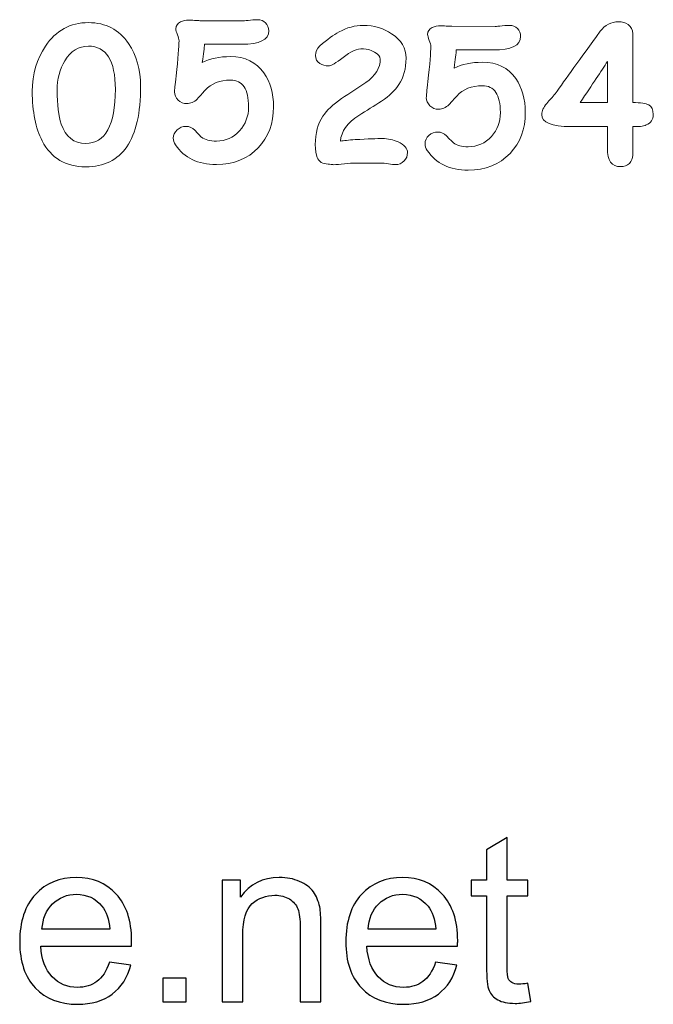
# Model space of a CAD drawing. Header units: millimetres. Extents: x -811 to 1340, y -192 to 870.
# Tile 648 of 656: x 906 to 971, y -192 to -90. Entities that reach past the tile are written whole.
import ezdxf

# ---------------------------------------------------------------- set-up
doc = ezdxf.new("R2010")
doc.units = ezdxf.units.MM
doc.header["$MEASUREMENT"] = 0
doc.layers.add('layer 1', color=7, linetype='Continuous')

msp = doc.modelspace()

# ---------------------------------------------------------------- linework, layer by layer
at = {"layer": 'layer 1', "color": 175, "lineweight": 9}
for points, knots in [([(912.6964, -105.5367), (910.6309, -105.5367), (909.1312, -104.6444), (908.2006, -102.857), (908.2006, -102.857), (907.5131, -101.5332), (907.171, -99.8257), (907.171, -97.7344), (907.171, -97.7344), (907.171, -95.947), (907.6251, -94.3801), (908.53, -93.0308), (908.53, -93.0308), (909.614, -91.4128), (911.1008, -90.6039), (912.9875, -90.6039), (912.9875, -90.6039), (914.7718, -90.6039), (916.1595, -91.3264), (917.1443, -92.7685), (917.1443, -92.7685), (917.9758, -93.9869), (918.3914, -95.4578), (918.3914, -97.1812), (918.3914, -97.1812), (918.3914, -99.9665), (917.9182, -102.0544), (916.9685, -103.4486), (916.9685, -103.4486), (916.0189, -104.8396), (914.5958, -105.5367), (912.6964, -105.5367)], [0, 0, 0, 0, 0.11111111, 0.11111111, 0.11111111, 0.11111111, 0.22222222, 0.22222222, 0.22222222, 0.22222222, 0.33333333, 0.33333333, 0.33333333, 0.33333333, 0.44444444, 0.44444444, 0.44444444, 0.44444444, 0.55555556, 0.55555556, 0.55555556, 0.55555556, 0.66666667, 0.66666667, 0.66666667, 0.66666667, 0.77777778, 0.77777778, 0.77777778, 0.77777778, 1, 1, 1, 1]), ([(926.225, -105.2995), (924.3149, -105.2995), (922.9038, -104.6179), (921.9983, -103.2549), (921.9983, -103.2549), (921.8415, -103.0181), (921.7648, -102.7878), (921.7648, -102.5702), (921.7648, -102.5702), (921.7648, -102.2342), (921.8991, -101.9462), (922.1679, -101.7063), (922.1679, -101.7063), (922.4367, -101.4695), (922.7438, -101.3511), (923.0862, -101.3511), (923.0862, -101.3511), (923.435, -101.3511), (923.7358, -101.4823), (923.9853, -101.7447), (923.9853, -101.7447), (924.4237, -102.2022), (924.6604, -102.4454), (924.6988, -102.4774), (924.6988, -102.4774), (925.0668, -102.7397), (925.5756, -102.8709), (926.225, -102.8709), (926.225, -102.8709), (927.1882, -102.8709), (927.9912, -102.519), (928.6344, -101.8118), (928.6344, -101.8118), (929.2519, -101.1304), (929.5622, -100.3049), (929.5622, -99.3353), (929.5622, -99.3353), (929.5622, -98.4043), (929.4087, -97.7067), (929.0983, -97.2459), (929.0983, -97.2459), (928.788, -96.782), (928.3209, -96.5516), (927.6969, -96.5516), (927.6969, -96.5516), (926.5963, -96.5516), (925.7132, -96.9069), (925.0444, -97.6204), (925.0444, -97.6204), (924.782, -97.921), (924.5164, -98.2187), (924.2476, -98.513), (924.2476, -98.513), (923.9117, -98.8298), (923.5501, -98.9898), (923.1694, -98.9898), (923.1694, -98.9898), (922.8143, -98.9898), (922.5135, -98.8682), (922.2671, -98.625), (922.2671, -98.625), (922.0207, -98.3818), (921.896, -98.0938), (921.896, -97.7611), (921.896, -97.7611), (921.896, -97.6172), (921.9504, -97.0732), (922.0559, -96.1293), (922.0559, -96.1293), (922.2607, -94.2991), (922.3631, -93.08), (922.3631, -92.4754), (922.3631, -92.4754), (922.3631, -92.3249), (922.3086, -92.1201), (922.2, -91.8578), (922.2, -91.8578), (922.0879, -91.5954), (922.0335, -91.3874), (922.0335, -91.237), (922.0335, -91.237), (922.0335, -90.9267), (922.1935, -90.6868), (922.5103, -90.5267), (922.5103, -90.5267), (922.763, -90.402), (923.0542, -90.3379), (923.3934, -90.3379), (923.3934, -90.3379), (923.5181, -90.3379), (923.7069, -90.3476), (923.9597, -90.3699), (923.9597, -90.3699), (924.2125, -90.3923), (924.4045, -90.402), (924.5292, -90.402), (924.5292, -90.402), (924.5292, -90.402), (929.0376, -90.4115), (929.0376, -90.4115), (929.0376, -90.4115), (929.1496, -90.4115), (929.3926, -90.3923), (929.7607, -90.3539), (929.7607, -90.3539), (930.1287, -90.3187), (930.3717, -90.2995), (930.4934, -90.2995), (930.4934, -90.2995), (930.8293, -90.2995), (931.1077, -90.4083), (931.3253, -90.6227), (931.3253, -90.6227), (931.5461, -90.837), (931.6548, -91.1155), (931.6548, -91.4514), (931.6548, -91.4514), (931.6548, -92.3825), (930.7078, -92.8496), (928.8135, -92.8496), (928.8135, -92.8496), (928.6631, -92.8496), (928.4745, -92.8465), (928.2473, -92.8401), (928.2473, -92.8401), (928.0169, -92.8336), (927.8665, -92.8304), (927.7897, -92.8304), (927.7897, -92.8304), (927.7897, -92.8304), (924.9963, -92.8304), (924.9963, -92.8304), (924.9963, -92.8304), (924.9771, -93.2112), (924.9003, -93.8416), (924.7628, -94.7215), (924.7628, -94.7215), (925.5819, -94.3215), (926.561, -94.1232), (927.6969, -94.1232), (927.6969, -94.1232), (929.2167, -94.1232), (930.3685, -94.6895), (931.1557, -95.8189), (931.1557, -95.8189), (931.8116, -96.75), (932.1412, -97.9244), (932.1412, -99.3353), (932.1412, -99.3353), (932.1412, -101.0376), (931.6164, -102.4422), (930.567, -103.5557), (930.567, -103.5557), (929.4728, -104.7172), (928.0264, -105.2995), (926.225, -105.2995)], [0, 0, 0, 0, 0.025, 0.025, 0.025, 0.025, 0.05, 0.05, 0.05, 0.05, 0.075, 0.075, 0.075, 0.075, 0.1, 0.1, 0.1, 0.1, 0.125, 0.125, 0.125, 0.125, 0.15, 0.15, 0.15, 0.15, 0.175, 0.175, 0.175, 0.175, 0.2, 0.2, 0.2, 0.2, 0.225, 0.225, 0.225, 0.225, 0.25, 0.25, 0.25, 0.25, 0.275, 0.275, 0.275, 0.275, 0.3, 0.3, 0.3, 0.3, 0.325, 0.325, 0.325, 0.325, 0.35, 0.35, 0.35, 0.35, 0.375, 0.375, 0.375, 0.375, 0.4, 0.4, 0.4, 0.4, 0.425, 0.425, 0.425, 0.425, 0.45, 0.45, 0.45, 0.45, 0.475, 0.475, 0.475, 0.475, 0.5, 0.5, 0.5, 0.5, 0.525, 0.525, 0.525, 0.525, 0.55, 0.55, 0.55, 0.55, 0.575, 0.575, 0.575, 0.575, 0.6, 0.6, 0.6, 0.6, 0.625, 0.625, 0.625, 0.625, 0.65, 0.65, 0.65, 0.65, 0.675, 0.675, 0.675, 0.675, 0.7, 0.7, 0.7, 0.7, 0.725, 0.725, 0.725, 0.725, 0.75, 0.75, 0.75, 0.75, 0.775, 0.775, 0.775, 0.775, 0.8, 0.8, 0.8, 0.8, 0.825, 0.825, 0.825, 0.825, 0.85, 0.85, 0.85, 0.85, 0.875, 0.875, 0.875, 0.875, 0.9, 0.9, 0.9, 0.9, 0.925, 0.925, 0.925, 0.925, 0.95, 0.95, 0.95, 0.95, 1, 1, 1, 1]), ([(966.7158, -101.3642), (966.7158, -101.3642), (962.9418, -101.3642), (962.9418, -101.3642), (962.9418, -101.3642), (960.9174, -101.3642), (959.9069, -100.951), (959.9069, -100.1244), (959.9069, -100.1244), (959.9069, -99.7789), (960.0844, -99.3915), (960.4363, -98.9621), (960.4363, -98.9621), (960.7269, -98.6328), (961.0206, -98.3035), (961.3178, -97.9678), (961.3178, -97.9678), (962.3315, -96.5181), (963.878, -94.3615), (965.9603, -91.501), (965.9603, -91.501), (966.4512, -90.8455), (967.0936, -90.5162), (967.8814, -90.5162), (967.8814, -90.5162), (968.2527, -90.5162), (968.5755, -90.6099), (968.8467, -90.8004), (968.8467, -90.8004), (969.1664, -91.0264), (969.3277, -91.346), (969.3277, -91.756), (969.3277, -91.756), (969.3277, -91.756), (969.3375, -98.8685), (969.3375, -98.8685), (969.3375, -98.8685), (970.1639, -98.8944), (970.7161, -98.9783), (970.9937, -99.1237), (970.9937, -99.1237), (971.3004, -99.2947), (971.4554, -99.6273), (971.4554, -100.1244), (971.4554, -100.1244), (971.4618, -100.6475), (971.2229, -101.0091), (970.7354, -101.2028), (970.7354, -101.2028), (970.3964, -101.3352), (969.9314, -101.3901), (969.3375, -101.3642), (969.3375, -101.3642), (969.3569, -102.2714), (969.3537, -103.2562), (969.3277, -104.3152), (969.3277, -104.3152), (969.3213, -104.6605), (969.2083, -104.9479), (968.9888, -105.1771), (968.9888, -105.1771), (968.766, -105.4032), (968.4658, -105.5162), (968.088, -105.5162), (968.088, -105.5162), (967.1292, -105.5162), (966.6707, -104.8866), (966.7158, -103.6242), (966.7158, -103.6242), (966.7158, -103.6242), (966.7158, -101.3642), (966.7158, -101.3642)], [0, 0, 0, 0, 0.05263158, 0.05263158, 0.05263158, 0.05263158, 0.10526316, 0.10526316, 0.10526316, 0.10526316, 0.15789474, 0.15789474, 0.15789474, 0.15789474, 0.21052632, 0.21052632, 0.21052632, 0.21052632, 0.26315789, 0.26315789, 0.26315789, 0.26315789, 0.31578947, 0.31578947, 0.31578947, 0.31578947, 0.36842105, 0.36842105, 0.36842105, 0.36842105, 0.42105263, 0.42105263, 0.42105263, 0.42105263, 0.47368421, 0.47368421, 0.47368421, 0.47368421, 0.52631579, 0.52631579, 0.52631579, 0.52631579, 0.57894737, 0.57894737, 0.57894737, 0.57894737, 0.63157895, 0.63157895, 0.63157895, 0.63157895, 0.68421053, 0.68421053, 0.68421053, 0.68421053, 0.73684211, 0.73684211, 0.73684211, 0.73684211, 0.78947368, 0.78947368, 0.78947368, 0.78947368, 0.84210526, 0.84210526, 0.84210526, 0.84210526, 0.89473684, 0.89473684, 0.89473684, 0.89473684, 1, 1, 1, 1]), ([(944.7585, -105.3113), (944.6049, -105.3113), (944.3619, -105.2858), (944.0322, -105.2314), (944.0322, -105.2314), (943.7058, -105.1801), (943.4691, -105.1546), (943.3252, -105.1546), (943.3252, -105.1546), (943.3252, -105.1546), (940.5702, -105.1449), (940.5702, -105.1449), (940.5702, -105.1449), (940.3303, -105.1449), (939.9719, -105.1738), (939.492, -105.2314), (939.492, -105.2314), (939.0088, -105.289), (938.6473, -105.3177), (938.404, -105.3177), (938.404, -105.3177), (938.3337, -105.3177), (938.2344, -105.305), (938.1034, -105.2793), (938.1034, -105.2793), (937.9722, -105.2537), (937.873, -105.2441), (937.8025, -105.2441), (937.8025, -105.2441), (937.2395, -105.2441), (936.8587, -105.0137), (936.6602, -104.5595), (936.6602, -104.5595), (936.5355, -104.2715), (936.4716, -103.8268), (936.4716, -103.2283), (936.4716, -103.2283), (936.4716, -102.0606), (936.7306, -101.0815), (937.249, -100.2944), (937.249, -100.2944), (937.649, -99.6896), (938.2953, -99.0816), (939.1911, -98.4769), (939.1911, -98.4769), (940.0358, -97.9202), (940.8742, -97.3666), (941.7126, -96.8196), (941.7126, -96.8196), (942.7012, -96.0996), (943.194, -95.2837), (943.194, -94.3718), (943.194, -94.3718), (943.194, -94.135), (942.9955, -93.8982), (942.602, -93.6646), (942.602, -93.6646), (942.2084, -93.4311), (941.8244, -93.3127), (941.4501, -93.3127), (941.4501, -93.3127), (940.7877, -93.3127), (940.0871, -93.607), (939.3447, -94.199), (939.3447, -94.199), (938.6057, -94.7909), (938.0969, -95.0852), (937.8217, -95.0852), (937.8217, -95.0852), (937.489, -95.0852), (937.2011, -95.0053), (936.9515, -94.8422), (936.9515, -94.8422), (936.6378, -94.6405), (936.4811, -94.3622), (936.4811, -94.007), (936.4811, -94.007), (936.4811, -93.6262), (936.6378, -93.2967), (936.9515, -93.0216), (936.9515, -93.0216), (937.7066, -92.3528), (938.3656, -91.8665), (938.9289, -91.5593), (938.9289, -91.5593), (939.7415, -91.1145), (940.5799, -90.8938), (941.4501, -90.8938), (941.4501, -90.8938), (942.5316, -90.8938), (943.5075, -91.1786), (944.3746, -91.748), (944.3746, -91.748), (945.3697, -92.3976), (945.8656, -93.2454), (945.8656, -94.295), (945.8656, -94.295), (945.8656, -95.3572), (945.6224, -96.2628), (945.1329, -97.005), (945.1329, -97.005), (944.7522, -97.6002), (944.1507, -98.1761), (943.3252, -98.7393), (943.3252, -98.7393), (942.5444, -99.232), (941.7637, -99.7248), (940.983, -100.2111), (940.983, -100.2111), (939.796, -100.9855), (939.1559, -101.8686), (939.0696, -102.8635), (939.0696, -102.8635), (939.412, -102.8188), (939.9207, -102.7709), (940.5894, -102.7133), (940.5894, -102.7133), (941.9204, -102.646), (942.874, -102.6108), (943.4467, -102.6108), (943.4467, -102.6108), (943.9843, -102.6108), (944.5154, -102.726), (945.0401, -102.9564), (945.0401, -102.9564), (945.6897, -103.2443), (946.016, -103.6156), (946.016, -104.0635), (946.016, -104.0635), (946.016, -104.3898), (945.9009, -104.6746), (945.6705, -104.9177), (945.6705, -104.9177), (945.4241, -105.1801), (945.1233, -105.3113), (944.7585, -105.3113)], [0, 0, 0, 0, 0.02857143, 0.02857143, 0.02857143, 0.02857143, 0.05714286, 0.05714286, 0.05714286, 0.05714286, 0.08571429, 0.08571429, 0.08571429, 0.08571429, 0.11428571, 0.11428571, 0.11428571, 0.11428571, 0.14285714, 0.14285714, 0.14285714, 0.14285714, 0.17142857, 0.17142857, 0.17142857, 0.17142857, 0.2, 0.2, 0.2, 0.2, 0.22857143, 0.22857143, 0.22857143, 0.22857143, 0.25714286, 0.25714286, 0.25714286, 0.25714286, 0.28571429, 0.28571429, 0.28571429, 0.28571429, 0.31428571, 0.31428571, 0.31428571, 0.31428571, 0.34285714, 0.34285714, 0.34285714, 0.34285714, 0.37142857, 0.37142857, 0.37142857, 0.37142857, 0.4, 0.4, 0.4, 0.4, 0.42857143, 0.42857143, 0.42857143, 0.42857143, 0.45714286, 0.45714286, 0.45714286, 0.45714286, 0.48571429, 0.48571429, 0.48571429, 0.48571429, 0.51428571, 0.51428571, 0.51428571, 0.51428571, 0.54285714, 0.54285714, 0.54285714, 0.54285714, 0.57142857, 0.57142857, 0.57142857, 0.57142857, 0.6, 0.6, 0.6, 0.6, 0.62857143, 0.62857143, 0.62857143, 0.62857143, 0.65714286, 0.65714286, 0.65714286, 0.65714286, 0.68571429, 0.68571429, 0.68571429, 0.68571429, 0.71428571, 0.71428571, 0.71428571, 0.71428571, 0.74285714, 0.74285714, 0.74285714, 0.74285714, 0.77142857, 0.77142857, 0.77142857, 0.77142857, 0.8, 0.8, 0.8, 0.8, 0.82857143, 0.82857143, 0.82857143, 0.82857143, 0.85714286, 0.85714286, 0.85714286, 0.85714286, 0.88571429, 0.88571429, 0.88571429, 0.88571429, 0.91428571, 0.91428571, 0.91428571, 0.91428571, 0.94285714, 0.94285714, 0.94285714, 0.94285714, 1, 1, 1, 1]), ([(952.2936, -105.8841), (950.3835, -105.8841), (948.9724, -105.2025), (948.0669, -103.8395), (948.0669, -103.8395), (947.9101, -103.6027), (947.8333, -103.3724), (947.8333, -103.1548), (947.8333, -103.1548), (947.8333, -102.8188), (947.9677, -102.5308), (948.2365, -102.2909), (948.2365, -102.2909), (948.5053, -102.0541), (948.8124, -101.9357), (949.1548, -101.9357), (949.1548, -101.9357), (949.5036, -101.9357), (949.8044, -102.0669), (950.0539, -102.3293), (950.0539, -102.3293), (950.4923, -102.7868), (950.729, -103.03), (950.7674, -103.062), (950.7674, -103.062), (951.1354, -103.3243), (951.6442, -103.4555), (952.2936, -103.4555), (952.2936, -103.4555), (953.2568, -103.4555), (954.0598, -103.1036), (954.703, -102.3964), (954.703, -102.3964), (955.3205, -101.715), (955.6308, -100.8895), (955.6308, -99.9199), (955.6308, -99.9199), (955.6308, -98.9889), (955.4773, -98.2913), (955.1669, -97.8305), (955.1669, -97.8305), (954.8566, -97.3666), (954.3895, -97.1362), (953.7655, -97.1362), (953.7655, -97.1362), (952.6648, -97.1362), (951.7817, -97.4915), (951.113, -98.205), (951.113, -98.205), (950.8506, -98.5056), (950.585, -98.8033), (950.3162, -99.0976), (950.3162, -99.0976), (949.9803, -99.4144), (949.6187, -99.5744), (949.238, -99.5744), (949.238, -99.5744), (948.8829, -99.5744), (948.5821, -99.4528), (948.3357, -99.2096), (948.3357, -99.2096), (948.0893, -98.9664), (947.9646, -98.6784), (947.9646, -98.3457), (947.9646, -98.3457), (947.9646, -98.2018), (948.019, -97.6578), (948.1245, -96.7139), (948.1245, -96.7139), (948.3293, -94.8837), (948.4317, -93.6646), (948.4317, -93.06), (948.4317, -93.06), (948.4317, -92.9095), (948.3772, -92.7047), (948.2685, -92.4424), (948.2685, -92.4424), (948.1565, -92.18), (948.1021, -91.972), (948.1021, -91.8216), (948.1021, -91.8216), (948.1021, -91.5113), (948.262, -91.2714), (948.5789, -91.1113), (948.5789, -91.1113), (948.8316, -90.9866), (949.1228, -90.9225), (949.462, -90.9225), (949.462, -90.9225), (949.5867, -90.9225), (949.7755, -90.9322), (950.0282, -90.9545), (950.0282, -90.9545), (950.2811, -90.9769), (950.4731, -90.9866), (950.5978, -90.9866), (950.5978, -90.9866), (950.5978, -90.9866), (955.1061, -90.9961), (955.1061, -90.9961), (955.1061, -90.9961), (955.2182, -90.9961), (955.4612, -90.9769), (955.8293, -90.9385), (955.8293, -90.9385), (956.1973, -90.9033), (956.4403, -90.8841), (956.562, -90.8841), (956.562, -90.8841), (956.8979, -90.8841), (957.1763, -90.9929), (957.3939, -91.2073), (957.3939, -91.2073), (957.6147, -91.4216), (957.7234, -91.7001), (957.7234, -92.036), (957.7234, -92.036), (957.7234, -92.9671), (956.7764, -93.4342), (954.8821, -93.4342), (954.8821, -93.4342), (954.7317, -93.4342), (954.5431, -93.4311), (954.3159, -93.4247), (954.3159, -93.4247), (954.0855, -93.4182), (953.9351, -93.415), (953.8583, -93.415), (953.8583, -93.415), (953.8583, -93.415), (951.0649, -93.415), (951.0649, -93.415), (951.0649, -93.415), (951.0457, -93.7958), (950.9689, -94.4262), (950.8314, -95.3061), (950.8314, -95.3061), (951.6505, -94.9061), (952.6296, -94.7078), (953.7655, -94.7078), (953.7655, -94.7078), (955.2853, -94.7078), (956.4371, -95.2741), (957.2243, -96.4035), (957.2243, -96.4035), (957.8802, -97.3346), (958.2098, -98.509), (958.2098, -99.9199), (958.2098, -99.9199), (958.2098, -101.6222), (957.685, -103.0268), (956.6356, -104.1403), (956.6356, -104.1403), (955.5414, -105.3018), (954.095, -105.8841), (952.2936, -105.8841)], [0, 0, 0, 0, 0.025, 0.025, 0.025, 0.025, 0.05, 0.05, 0.05, 0.05, 0.075, 0.075, 0.075, 0.075, 0.1, 0.1, 0.1, 0.1, 0.125, 0.125, 0.125, 0.125, 0.15, 0.15, 0.15, 0.15, 0.175, 0.175, 0.175, 0.175, 0.2, 0.2, 0.2, 0.2, 0.225, 0.225, 0.225, 0.225, 0.25, 0.25, 0.25, 0.25, 0.275, 0.275, 0.275, 0.275, 0.3, 0.3, 0.3, 0.3, 0.325, 0.325, 0.325, 0.325, 0.35, 0.35, 0.35, 0.35, 0.375, 0.375, 0.375, 0.375, 0.4, 0.4, 0.4, 0.4, 0.425, 0.425, 0.425, 0.425, 0.45, 0.45, 0.45, 0.45, 0.475, 0.475, 0.475, 0.475, 0.5, 0.5, 0.5, 0.5, 0.525, 0.525, 0.525, 0.525, 0.55, 0.55, 0.55, 0.55, 0.575, 0.575, 0.575, 0.575, 0.6, 0.6, 0.6, 0.6, 0.625, 0.625, 0.625, 0.625, 0.65, 0.65, 0.65, 0.65, 0.675, 0.675, 0.675, 0.675, 0.7, 0.7, 0.7, 0.7, 0.725, 0.725, 0.725, 0.725, 0.75, 0.75, 0.75, 0.75, 0.775, 0.775, 0.775, 0.775, 0.8, 0.8, 0.8, 0.8, 0.825, 0.825, 0.825, 0.825, 0.85, 0.85, 0.85, 0.85, 0.875, 0.875, 0.875, 0.875, 0.9, 0.9, 0.9, 0.9, 0.925, 0.925, 0.925, 0.925, 0.95, 0.95, 0.95, 0.95, 1, 1, 1, 1]), ([(912.9779, -93.0405), (911.9674, -93.0405), (911.1552, -93.5425), (910.5445, -94.5496), (910.5445, -94.5496), (910.0073, -95.4226), (909.7387, -96.4363), (909.7387, -97.5938), (909.7387, -97.5938), (909.7387, -99.1158), (909.8826, -100.2893), (910.1704, -101.1143), (910.1704, -101.1143), (910.6309, -102.4446), (911.475, -103.1096), (912.6964, -103.1096), (912.6964, -103.1096), (913.7229, -103.1096), (914.4904, -102.6428), (915.002, -101.709), (915.002, -101.709), (915.5135, -100.7754), (915.7694, -99.3749), (915.7694, -97.5074), (915.7694, -97.5074), (915.7694, -96.0174), (915.5359, -94.8981), (915.0723, -94.1564), (915.0723, -94.1564), (914.6055, -93.4113), (913.9084, -93.0405), (912.9779, -93.0405)], [0, 0, 0, 0, 0.11111111, 0.11111111, 0.11111111, 0.11111111, 0.22222222, 0.22222222, 0.22222222, 0.22222222, 0.33333333, 0.33333333, 0.33333333, 0.33333333, 0.44444444, 0.44444444, 0.44444444, 0.44444444, 0.55555556, 0.55555556, 0.55555556, 0.55555556, 0.66666667, 0.66666667, 0.66666667, 0.66666667, 0.77777778, 0.77777778, 0.77777778, 0.77777778, 1, 1, 1, 1]), ([(966.7158, -94.6198), (966.1057, -95.5851), (965.1629, -97.0024), (963.8876, -98.8685), (963.8876, -98.8685), (963.8876, -98.8685), (966.7158, -98.8685), (966.7158, -98.8685), (966.7158, -98.8685), (966.7158, -98.8685), (966.7158, -94.6198), (966.7158, -94.6198)], [0, 0, 0, 0, 0.25, 0.25, 0.25, 0.25, 0.5, 0.5, 0.5, 0.5, 1, 1, 1, 1])]:
    msp.add_open_spline(points, degree=3, knots=knots, dxfattribs=at)
at = {"layer": 'layer 1', "color": 250}
for points, knots in [([(958.4748, -190.0885), (958.4748, -190.0885), (958.7662, -191.9746), (958.7662, -191.9746), (958.7662, -191.9746), (958.1672, -192.1), (957.6289, -192.1648), (957.1594, -192.1648), (957.1594, -192.1648), (956.3864, -192.1648), (955.7874, -192.0434), (955.3584, -191.7965), (955.3584, -191.7965), (954.9334, -191.5496), (954.6339, -191.2299), (954.4599, -190.8292), (954.4599, -190.8292), (954.2859, -190.4285), (954.2009, -189.5867), (954.2009, -188.3037), (954.2009, -188.3037), (954.2009, -188.3037), (954.2009, -181.0429), (954.2009, -181.0429), (954.2009, -181.0429), (954.2009, -181.0429), (952.6224, -181.0429), (952.6224, -181.0429), (952.6224, -181.0429), (952.6224, -181.0429), (952.6224, -179.3916), (952.6224, -179.3916), (952.6224, -179.3916), (952.6224, -179.3916), (954.2009, -179.3916), (954.2009, -179.3916), (954.2009, -179.3916), (954.2009, -179.3916), (954.2009, -176.2752), (954.2009, -176.2752), (954.2009, -176.2752), (954.2009, -176.2752), (956.3378, -174.9922), (956.3378, -174.9922), (956.3378, -174.9922), (956.3378, -174.9922), (956.3378, -179.3916), (956.3378, -179.3916), (956.3378, -179.3916), (956.3378, -179.3916), (958.4748, -179.3916), (958.4748, -179.3916), (958.4748, -179.3916), (958.4748, -179.3916), (958.4748, -181.0429), (958.4748, -181.0429), (958.4748, -181.0429), (958.4748, -181.0429), (956.3378, -181.0429), (956.3378, -181.0429), (956.3378, -181.0429), (956.3378, -181.0429), (956.3378, -188.4251), (956.3378, -188.4251), (956.3378, -188.4251), (956.3378, -189.0362), (956.3743, -189.4288), (956.4512, -189.6029), (956.4512, -189.6029), (956.524, -189.7769), (956.6454, -189.9145), (956.8154, -190.0197), (956.8154, -190.0197), (956.9854, -190.1209), (957.2282, -190.1735), (957.5439, -190.1735), (957.5439, -190.1735), (957.7787, -190.1735), (958.0903, -190.1452), (958.4748, -190.0885)], [0, 0, 0, 0, 0.04761905, 0.04761905, 0.04761905, 0.04761905, 0.0952381, 0.0952381, 0.0952381, 0.0952381, 0.14285714, 0.14285714, 0.14285714, 0.14285714, 0.19047619, 0.19047619, 0.19047619, 0.19047619, 0.23809524, 0.23809524, 0.23809524, 0.23809524, 0.28571429, 0.28571429, 0.28571429, 0.28571429, 0.33333333, 0.33333333, 0.33333333, 0.33333333, 0.38095238, 0.38095238, 0.38095238, 0.38095238, 0.42857143, 0.42857143, 0.42857143, 0.42857143, 0.47619048, 0.47619048, 0.47619048, 0.47619048, 0.52380952, 0.52380952, 0.52380952, 0.52380952, 0.57142857, 0.57142857, 0.57142857, 0.57142857, 0.61904762, 0.61904762, 0.61904762, 0.61904762, 0.66666667, 0.66666667, 0.66666667, 0.66666667, 0.71428571, 0.71428571, 0.71428571, 0.71428571, 0.76190476, 0.76190476, 0.76190476, 0.76190476, 0.80952381, 0.80952381, 0.80952381, 0.80952381, 0.85714286, 0.85714286, 0.85714286, 0.85714286, 0.9047619, 0.9047619, 0.9047619, 0.9047619, 1, 1, 1, 1]), ([(915.1689, -187.9151), (915.1689, -187.9151), (917.3787, -188.2065), (917.3787, -188.2065), (917.3787, -188.2065), (917.0347, -189.4895), (916.3911, -190.4892), (915.4522, -191.1975), (915.4522, -191.1975), (914.5132, -191.9058), (913.3152, -192.2619), (911.8541, -192.2619), (911.8541, -192.2619), (910.0167, -192.2619), (908.5596, -191.6953), (907.4831, -190.5621), (907.4831, -190.5621), (906.4065, -189.4329), (905.8682, -187.8423), (905.8682, -185.7984), (905.8682, -185.7984), (905.8682, -183.6857), (906.4105, -182.0425), (907.4993, -180.8769), (907.4993, -180.8769), (908.588, -179.7072), (910.0005, -179.1244), (911.7368, -179.1244), (911.7368, -179.1244), (913.4164, -179.1244), (914.7884, -179.6951), (915.8528, -180.8405), (915.8528, -180.8405), (916.9173, -181.9859), (917.4515, -183.5967), (917.4515, -185.6729), (917.4515, -185.6729), (917.4515, -185.7984), (917.4475, -185.9886), (917.4394, -186.2396), (917.4394, -186.2396), (917.4394, -186.2396), (908.0537, -186.2396), (908.0537, -186.2396), (908.0537, -186.2396), (908.1347, -187.6197), (908.5232, -188.6801), (909.2274, -189.4126), (909.2274, -189.4126), (909.9276, -190.1452), (910.8059, -190.5135), (911.8541, -190.5135), (911.8541, -190.5135), (912.6353, -190.5135), (913.3031, -190.3071), (913.8535, -189.8943), (913.8535, -189.8943), (914.408, -189.4814), (914.8451, -188.8217), (915.1689, -187.9151)], [0, 0, 0, 0, 0.0625, 0.0625, 0.0625, 0.0625, 0.125, 0.125, 0.125, 0.125, 0.1875, 0.1875, 0.1875, 0.1875, 0.25, 0.25, 0.25, 0.25, 0.3125, 0.3125, 0.3125, 0.3125, 0.375, 0.375, 0.375, 0.375, 0.4375, 0.4375, 0.4375, 0.4375, 0.5, 0.5, 0.5, 0.5, 0.5625, 0.5625, 0.5625, 0.5625, 0.625, 0.625, 0.625, 0.625, 0.6875, 0.6875, 0.6875, 0.6875, 0.75, 0.75, 0.75, 0.75, 0.8125, 0.8125, 0.8125, 0.8125, 0.875, 0.875, 0.875, 0.875, 1, 1, 1, 1]), ([(926.825, -191.9948), (926.825, -191.9948), (926.825, -179.3916), (926.825, -179.3916), (926.825, -179.3916), (926.825, -179.3916), (928.7434, -179.3916), (928.7434, -179.3916), (928.7434, -179.3916), (928.7434, -179.3916), (928.7434, -181.1805), (928.7434, -181.1805), (928.7434, -181.1805), (929.6662, -179.8084), (931.0018, -179.1244), (932.7462, -179.1244), (932.7462, -179.1244), (933.5071, -179.1244), (934.2032, -179.262), (934.8386, -179.5332), (934.8386, -179.5332), (935.4741, -179.8044), (935.9516, -180.1646), (936.2673, -180.6057), (936.2673, -180.6057), (936.583, -181.0469), (936.8056, -181.573), (936.9311, -182.1801), (936.9311, -182.1801), (937.008, -182.5768), (937.0485, -183.2689), (937.0485, -184.2564), (937.0485, -184.2564), (937.0485, -184.2564), (937.0485, -191.9948), (937.0485, -191.9948), (937.0485, -191.9948), (937.0485, -191.9948), (934.9115, -191.9948), (934.9115, -191.9948), (934.9115, -191.9948), (934.9115, -191.9948), (934.9115, -184.3373), (934.9115, -184.3373), (934.9115, -184.3373), (934.9115, -183.4672), (934.8306, -182.8156), (934.6646, -182.3865), (934.6646, -182.3865), (934.4987, -181.9575), (934.2032, -181.6135), (933.7823, -181.3545), (933.7823, -181.3545), (933.3614, -181.0995), (932.8636, -180.97), (932.297, -180.97), (932.297, -180.97), (931.3904, -180.97), (930.6092, -181.2574), (929.9495, -181.8361), (929.9495, -181.8361), (929.2898, -182.4108), (928.962, -183.5076), (928.962, -185.1185), (928.962, -185.1185), (928.962, -185.1185), (928.962, -191.9948), (928.962, -191.9948), (928.962, -191.9948), (928.962, -191.9948), (926.825, -191.9948), (926.825, -191.9948)], [0, 0, 0, 0, 0.05263158, 0.05263158, 0.05263158, 0.05263158, 0.10526316, 0.10526316, 0.10526316, 0.10526316, 0.15789474, 0.15789474, 0.15789474, 0.15789474, 0.21052632, 0.21052632, 0.21052632, 0.21052632, 0.26315789, 0.26315789, 0.26315789, 0.26315789, 0.31578947, 0.31578947, 0.31578947, 0.31578947, 0.36842105, 0.36842105, 0.36842105, 0.36842105, 0.42105263, 0.42105263, 0.42105263, 0.42105263, 0.47368421, 0.47368421, 0.47368421, 0.47368421, 0.52631579, 0.52631579, 0.52631579, 0.52631579, 0.57894737, 0.57894737, 0.57894737, 0.57894737, 0.63157895, 0.63157895, 0.63157895, 0.63157895, 0.68421053, 0.68421053, 0.68421053, 0.68421053, 0.73684211, 0.73684211, 0.73684211, 0.73684211, 0.78947368, 0.78947368, 0.78947368, 0.78947368, 0.84210526, 0.84210526, 0.84210526, 0.84210526, 0.89473684, 0.89473684, 0.89473684, 0.89473684, 1, 1, 1, 1]), ([(948.9273, -187.9151), (948.9273, -187.9151), (951.1371, -188.2065), (951.1371, -188.2065), (951.1371, -188.2065), (950.7931, -189.4895), (950.1495, -190.4892), (949.2106, -191.1975), (949.2106, -191.1975), (948.2716, -191.9058), (947.0736, -192.2619), (945.6125, -192.2619), (945.6125, -192.2619), (943.7751, -192.2619), (942.318, -191.6953), (941.2415, -190.5621), (941.2415, -190.5621), (940.1649, -189.4329), (939.6266, -187.8423), (939.6266, -185.7984), (939.6266, -185.7984), (939.6266, -183.6857), (940.1689, -182.0425), (941.2577, -180.8769), (941.2577, -180.8769), (942.3464, -179.7072), (943.7589, -179.1244), (945.4952, -179.1244), (945.4952, -179.1244), (947.1748, -179.1244), (948.5468, -179.6951), (949.6112, -180.8405), (949.6112, -180.8405), (950.6757, -181.9859), (951.2099, -183.5967), (951.2099, -185.6729), (951.2099, -185.6729), (951.2099, -185.7984), (951.2059, -185.9886), (951.1978, -186.2396), (951.1978, -186.2396), (951.1978, -186.2396), (941.8121, -186.2396), (941.8121, -186.2396), (941.8121, -186.2396), (941.8931, -187.6197), (942.2816, -188.6801), (942.9858, -189.4126), (942.9858, -189.4126), (943.686, -190.1452), (944.5643, -190.5135), (945.6125, -190.5135), (945.6125, -190.5135), (946.3937, -190.5135), (947.0615, -190.3071), (947.6119, -189.8943), (947.6119, -189.8943), (948.1664, -189.4814), (948.6035, -188.8217), (948.9273, -187.9151)], [0, 0, 0, 0, 0.0625, 0.0625, 0.0625, 0.0625, 0.125, 0.125, 0.125, 0.125, 0.1875, 0.1875, 0.1875, 0.1875, 0.25, 0.25, 0.25, 0.25, 0.3125, 0.3125, 0.3125, 0.3125, 0.375, 0.375, 0.375, 0.375, 0.4375, 0.4375, 0.4375, 0.4375, 0.5, 0.5, 0.5, 0.5, 0.5625, 0.5625, 0.5625, 0.5625, 0.625, 0.625, 0.625, 0.625, 0.6875, 0.6875, 0.6875, 0.6875, 0.75, 0.75, 0.75, 0.75, 0.8125, 0.8125, 0.8125, 0.8125, 0.875, 0.875, 0.875, 0.875, 1, 1, 1, 1]), ([(908.1751, -184.4911), (908.1751, -184.4911), (915.1931, -184.4911), (915.1931, -184.4911), (915.1931, -184.4911), (915.1001, -183.4307), (914.8289, -182.6375), (914.3877, -182.1073), (914.3877, -182.1073), (913.7118, -181.2857), (912.8295, -180.8729), (911.7489, -180.8729), (911.7489, -180.8729), (910.7695, -180.8729), (909.9479, -181.2007), (909.2801, -181.8564), (909.2801, -181.8564), (908.6163, -182.512), (908.248, -183.3903), (908.1751, -184.4911)], [0, 0, 0, 0, 0.16666667, 0.16666667, 0.16666667, 0.16666667, 0.33333333, 0.33333333, 0.33333333, 0.33333333, 0.5, 0.5, 0.5, 0.5, 0.66666667, 0.66666667, 0.66666667, 0.66666667, 1, 1, 1, 1]), ([(941.9335, -184.4911), (941.9335, -184.4911), (948.9515, -184.4911), (948.9515, -184.4911), (948.9515, -184.4911), (948.8585, -183.4307), (948.5873, -182.6375), (948.1461, -182.1073), (948.1461, -182.1073), (947.4702, -181.2857), (946.5879, -180.8729), (945.5073, -180.8729), (945.5073, -180.8729), (944.5279, -180.8729), (943.7063, -181.2007), (943.0385, -181.8564), (943.0385, -181.8564), (942.3747, -182.512), (942.0064, -183.3903), (941.9335, -184.4911)], [0, 0, 0, 0, 0.16666667, 0.16666667, 0.16666667, 0.16666667, 0.33333333, 0.33333333, 0.33333333, 0.33333333, 0.5, 0.5, 0.5, 0.5, 0.66666667, 0.66666667, 0.66666667, 0.66666667, 1, 1, 1, 1]), ([(920.6853, -191.9948), (920.6853, -191.9948), (920.6853, -189.5664), (920.6853, -189.5664), (920.6853, -189.5664), (920.6853, -189.5664), (923.1137, -189.5664), (923.1137, -189.5664), (923.1137, -189.5664), (923.1137, -189.5664), (923.1137, -191.9948), (923.1137, -191.9948), (923.1137, -191.9948), (923.1137, -191.9948), (920.6853, -191.9948), (920.6853, -191.9948)], [0, 0, 0, 0, 0.2, 0.2, 0.2, 0.2, 0.4, 0.4, 0.4, 0.4, 0.6, 0.6, 0.6, 0.6, 1, 1, 1, 1])]:
    msp.add_open_spline(points, degree=3, knots=knots, dxfattribs=at)

doc.saveas('drawing.dxf')
